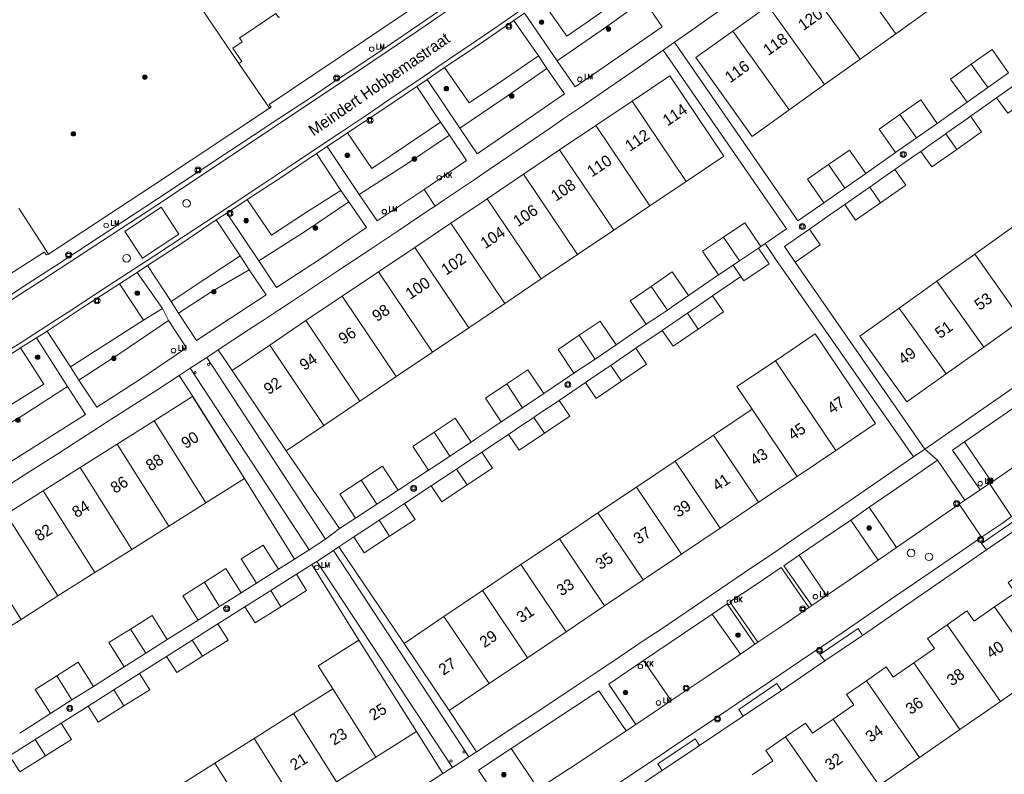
# Model space of a CAD drawing. Header units: metres. Extents: x 138165 to 154469, y 480134 to 494189.
# Tile 807 of 1056: x 146038 to 146146, y 488233 to 488316. Entities that reach past the tile are written whole.
import ezdxf

# ---------------------------------------------------------------- set-up
doc = ezdxf.new("R2010")
doc.units = ezdxf.units.M
doc.header["$LTSCALE"] = 0.001
doc.header["$MEASUREMENT"] = 0
for name, color, linetype, lineweight in [('Level 5', 7, 'Continuous', 0), ('TOP-L-topo objecten punt', 7, 'Continuous', 0), ('TOP-L-topo objecten vlak', 7, 'Continuous', 0), ('TOP-L-verharding molgoot', 7, 'Continuous', 0), ('TOP-T-topo huisnummering naamgeving', 7, 'Continuous', 0)]:
    doc.layers.add(name, color=color, linetype=linetype, lineweight=lineweight)
doc.styles.add('Style-INTL_ISO', font='INTL_ISO.shx')
doc.styles.add('Style-STANDARD', font='STANDARD.shx')

# ---------------------------------------------------------------- blocks, each defined once
blk = doc.blocks.new('24')
at = {"layer": 'TOP-L-topo objecten punt', "color": 7, "linetype": 'Continuous', "lineweight": 0}
for radius in [0.025, 0.0182, 0.0115, 0.005]:
    blk.add_circle((0, 0), radius, dxfattribs=at)
blk = doc.blocks.new('39')
at = {"layer": 'TOP-L-topo objecten punt', "color": 7, "linetype": 'Continuous', "lineweight": 0}
for p, q in [((0.0175, 0.0175), (-0.0175, 0.0175)), ((-0.0175, 0.0175), (-0.0175, -0.0175)), ((0.0175, 0.0175), (0.0175, -0.0175)), ((0.0175, -0.0175), (-0.0175, -0.0175))]:
    blk.add_line(p, q, dxfattribs=at)
blk.add_circle((0, 0), 0.0332, dxfattribs=at)
blk = doc.blocks.new('72')
at = {"layer": 'TOP-L-topo objecten punt', "color": 7, "linetype": 'Continuous', "lineweight": 0}
blk.add_circle((0, 0), 0.025, dxfattribs=at)
at = {"layer": 'TOP-L-topo objecten punt', "color": 7, "linetype": 'Continuous', "lineweight": 0, "style": 'Style-STANDARD'}
blk.add_text('BK', height=0.06, dxfattribs=at).set_placement((0.0483, 0))
blk = doc.blocks.new('*U13')
at = {"layer": 'Level 5', "color": 7, "linetype": 'Continuous', "lineweight": 0}
blk.add_circle((0, 0), 0.0415, dxfattribs=at)
blk = doc.blocks.new('150')
at = {"layer": 'Level 5', "color": 7, "linetype": 'Continuous', "lineweight": 0}
blk.add_blockref('*U13', (0, 0), dxfattribs=at)
blk = doc.blocks.new('10')
at = {"layer": 'TOP-L-topo objecten punt', "linetype": 'Continuous', "lineweight": 0}
blk.add_circle((0, 0), 0.0125, dxfattribs=at)
blk = doc.blocks.new('16')
at = {"layer": 'TOP-L-topo objecten punt', "color": 7, "linetype": 'Continuous', "lineweight": 0}
blk.add_circle((0, 0), 0.025, dxfattribs=at)
at = {"layer": 'TOP-L-topo objecten punt', "color": 7, "linetype": 'Continuous', "lineweight": 0, "style": 'Style-STANDARD'}
blk.add_text('LM', height=0.06, dxfattribs=at).set_placement((0.0483, 0))
blk = doc.blocks.new('119')
at = {"layer": 'TOP-L-topo objecten punt', "color": 7, "linetype": 'Continuous', "lineweight": 0}
blk.add_circle((0, 0), 0.025, dxfattribs=at)
at = {"layer": 'TOP-L-topo objecten punt', "color": 7, "linetype": 'Continuous', "lineweight": 0, "style": 'Style-STANDARD'}
blk.add_text('KK', height=0.06, dxfattribs=at).set_placement((0.0483, 0))

msp = doc.modelspace()

# ---------------------------------------------------------------- linework, layer by layer
at = {"layer": 'TOP-L-topo objecten vlak', "flags": 128}
for points in [[(146110, 488313.61), (146111.9, 488314.94), (146113.8, 488316.27), (146117.59, 488318.93), (146119.49, 488320.26), (146123.28, 488322.94), (146125.17, 488324.28), (146128.95, 488326.96), (146132.73, 488329.65), (146134.62, 488330.99), (146138.39, 488333.69), (146140.27, 488335.05), (146142.15, 488336.4), (146145.91, 488339.11), (146149.67, 488341.83), (146151.55, 488343.19), (146155.3, 488345.92), (146158.03, 488347.91)], [(146134.29, 488314.53), (146128.1, 488323.19)], [(146054.47, 488322.59), (146062.12, 488311.27)], [(146086.86, 488320.71), (146086.55, 488320.97), (146075.93, 488313.8), (146065.45, 488306.77), (146065.67, 488306.47), (146065.49, 488306.35)], [(146130.38, 488311.74), (146124.19, 488320.39)], [(146036.46, 488279.51), (146038.19, 488280.62), (146041.63, 488282.85), (146043.36, 488283.96), (146046.8, 488286.2), (146048.51, 488287.32), (146052.78, 488290.11), (146054.5, 488291.23), (146056.21, 488292.35), (146059.63, 488294.6), (146061.34, 488295.73), (146063.05, 488296.86), (146064.76, 488297.99), (146068.17, 488300.26), (146069.87, 488301.4), (146071.58, 488302.54), (146073.28, 488303.68), (146076.68, 488305.96), (146078.38, 488307.11), (146080.07, 488308.25), (146081.77, 488309.4), (146085.16, 488311.7), (146086.85, 488312.85), (146090.23, 488315.16), (146093.61, 488317.48)], [(146095.43, 488318.12), (146098.16, 488314.28), (146101.14, 488316.33), (146103.83, 488318.21)], [(146106.63, 488318.25), (146101.94, 488314.89), (146097.09, 488311.57)], [(146106.63, 488318.25), (146108.65, 488315.31), (146103.81, 488311.95), (146099.08, 488308.7), (146097.09, 488311.57)], [(146120.29, 488317.6), (146116.39, 488314.81)], [(146120.29, 488317.6), (146126.48, 488308.95)], [(146035.49, 488284.83), (146038.91, 488287.04), (146041.98, 488289.03), (146053.18, 488296.39), (146066.52, 488305.21), (146069.76, 488307.36), (146071.39, 488308.45), (146073.01, 488309.53), (146074.63, 488310.61), (146077.87, 488312.78), (146079.48, 488313.88), (146082.71, 488316.06), (146084.33, 488317.15)], [(146085.26, 488317.22), (146081.9, 488314.94), (146078.54, 488312.67), (146076.86, 488311.53), (146075.17, 488310.4), (146071.8, 488308.14), (146070.12, 488307.02), (146066.74, 488304.77), (146054.05, 488296.34), (146042.29, 488288.62), (146040.51, 488287.47), (146037.02, 488285.21)], [(146062.12, 488311.27), (146062.45, 488311.49), (146061.46, 488312.95), (146062.5, 488313.65), (146062.21, 488314.07), (146062.78, 488314.45), (146066.19, 488316.76), (146066.48, 488316.33), (146066.58, 488316.4)], [(146093.51, 488316.79), (146092.34, 488315.99)], [(146097.09, 488311.57), (146093.51, 488316.79)], [(146134.29, 488314.53), (146138.19, 488317.32)], [(146084.73, 488310.81), (146088.51, 488313.37), (146092.34, 488315.99)], [(146092.34, 488315.99), (146095.04, 488312.12)], [(146116.39, 488314.81), (146112.33, 488311.91), (146118.51, 488303.25), (146122.57, 488306.16)], [(146122.57, 488306.16), (146116.39, 488314.81)], [(146130.38, 488311.74), (146134.29, 488314.53)], [(146108.75, 488312.73), (146110, 488313.61)], [(146126.41, 488295.97), (146123.53, 488293.98), (146111.01, 488312.11), (146110, 488313.61)], [(146083.69, 488295.6), (146084.69, 488296.28), (146086.34, 488297.39), (146087.99, 488298.5), (146089.63, 488299.61), (146092.92, 488301.84), (146096.2, 488304.08), (146097.84, 488305.21), (146099.48, 488306.33), (146101.12, 488307.45), (146102.76, 488308.58), (146106.03, 488310.84), (146107.66, 488311.97), (146108.75, 488312.73)], [(146084.73, 488310.81), (146087.43, 488306.94), (146091.19, 488309.48), (146095.04, 488312.12)], [(146095.04, 488312.12), (146095.96, 488310.73)], [(146108.75, 488312.73), (146122.3, 488293.11), (146119.95, 488291.48)], [(146146.69, 488310.24), (146144.88, 488312.8), (146142.59, 488311.18)], [(146062.12, 488311.27), (146065.49, 488306.35)], [(146126.48, 488308.95), (146130.38, 488311.74)], [(146142.59, 488311.18), (146140.31, 488309.56), (146142.13, 488307)], [(146142.59, 488311.18), (146144.41, 488308.62)], [(146082.8, 488309.49), (146084.73, 488310.81)], [(146086.4, 488304.16), (146091.26, 488307.44), (146095.96, 488310.73)], [(146095.96, 488310.73), (146097.92, 488307.92), (146092.85, 488304.47), (146088.29, 488301.33), (146086.4, 488304.16)], [(146111.27, 488298.31), (146115.41, 488301.1), (146109.47, 488309.92), (146105.33, 488307.14)], [(146146.69, 488310.24), (146144.41, 488308.62)], [(146082.8, 488309.49), (146081.67, 488308.73)], [(146086.4, 488304.16), (146082.8, 488309.49)], [(146122.57, 488306.16), (146126.48, 488308.95)], [(146145.38, 488307.5), (146148.11, 488309.44)], [(146074.07, 488303.64), (146077.94, 488306.22), (146081.67, 488308.73)], [(146081.67, 488308.73), (146084.28, 488304.83)], [(146144.41, 488308.62), (146143.75, 488308.15), (146142.13, 488307)], [(146145.38, 488307.5), (146146.6, 488305.79), (146149.33, 488307.73)], [(146105.33, 488307.14), (146101.35, 488304.46)], [(146111.27, 488298.31), (146105.33, 488307.14)], [(146138.86, 488304.69), (146137.05, 488307.26), (146134.76, 488305.65)], [(146142.13, 488307), (146138.86, 488304.69)], [(146142.52, 488305.48), (146143.46, 488306.14), (146145.38, 488307.5)], [(146065.49, 488306.35), (146052.62, 488297.82), (146041.21, 488290.3)], [(146134.76, 488305.65), (146132.47, 488304.04), (146134.28, 488301.47)], [(146134.76, 488305.65), (146136.57, 488303.08)], [(146074.07, 488303.64), (146076.72, 488299.73), (146080.54, 488302.3), (146084.28, 488304.83)], [(146084.28, 488304.83), (146085.26, 488303.4)], [(146101.35, 488304.46), (146097.36, 488301.77)], [(146101.35, 488304.46), (146107.29, 488295.63)], [(146138.86, 488304.69), (146136.57, 488303.08)], [(146188.86, 488305.36), (146185.17, 488302.67), (146183.35, 488301.36), (146179.71, 488298.72), (146176.06, 488296.09), (146172.41, 488293.47), (146168.75, 488290.86), (146166.92, 488289.55), (146163.26, 488286.95), (146161.42, 488285.65), (146157.75, 488283.05), (146154.08, 488280.46), (146152.24, 488279.17), (146150.4, 488277.88), (146148.56, 488276.59), (146146.71, 488275.31), (146143.02, 488272.74), (146141.18, 488271.45), (146137.48, 488268.9)], [(146139.79, 488303.54), (146139.9, 488303.63), (146142.17, 488305.23), (146142.52, 488305.48)], [(146141, 488301.83), (146143.73, 488303.76), (146142.52, 488305.48)], [(146071.82, 488302.14), (146074.07, 488303.64)], [(146085.26, 488303.4), (146080.56, 488300.2), (146075.34, 488296.88)], [(146085.26, 488303.4), (146087.13, 488300.59), (146082.47, 488297.43)], [(146137.05, 488301.61), (146138.12, 488302.37), (146139.79, 488303.54)], [(146139.79, 488303.54), (146141, 488301.83)], [(146136.57, 488303.08), (146134.28, 488301.47)], [(146063.04, 488296.34), (146066.87, 488298.83), (146070.66, 488301.37)], [(146071.82, 488302.14), (146070.66, 488301.37)], [(146070.66, 488301.37), (146073.34, 488297.31)], [(146075.34, 488296.88), (146071.82, 488302.14)], [(146097.36, 488301.77), (146093.38, 488299.09)], [(146103.31, 488292.95), (146097.36, 488301.77)], [(146131, 488299.17), (146129.21, 488301.75), (146126.91, 488300.15)], [(146134.28, 488301.47), (146131, 488299.17)], [(146134.18, 488299.6), (146136.34, 488301.12), (146137.05, 488301.61)], [(146137.05, 488301.61), (146138.26, 488299.9), (146141, 488301.83)], [(146126.91, 488300.15), (146124.61, 488298.55), (146126.41, 488295.97)], [(146128.71, 488297.57), (146126.91, 488300.15)], [(146093.38, 488299.09), (146089.4, 488296.41)], [(146093.38, 488299.09), (146099.32, 488290.27)], [(146131, 488299.17), (146128.71, 488297.57)], [(146131.44, 488297.68), (146132.78, 488298.62), (146134.18, 488299.6)], [(146132.64, 488295.96), (146135.39, 488297.88), (146134.18, 488299.6)], [(146107.29, 488295.63), (146111.27, 488298.31)], [(146063.04, 488296.34), (146065.7, 488292.42), (146069.55, 488294.93), (146073.34, 488297.31)], [(146073.34, 488297.31), (146074.21, 488296.07)], [(146082.47, 488297.43), (146077.33, 488293.97), (146075.34, 488296.88)], [(146083.69, 488295.6), (146082.47, 488297.43)], [(146128.71, 488297.57), (146128.6, 488297.5), (146126.41, 488295.97)], [(146128.69, 488295.76), (146131, 488297.37), (146131.44, 488297.68)], [(146132.64, 488295.96), (146131.44, 488297.68)], [(146060.81, 488294.82), (146063.04, 488296.34)], [(146064.3, 488289.59), (146069.44, 488292.86), (146074.21, 488296.07)], [(146074.21, 488296.07), (146076.15, 488293.23), (146071.1, 488289.81), (146066.26, 488286.64), (146064.3, 488289.59)], [(146089.4, 488296.41), (146085.42, 488293.73)], [(146095.34, 488287.59), (146089.4, 488296.41)], [(146128.69, 488295.76), (146129.89, 488294.04), (146132.64, 488295.96)], [(146041.21, 488290.3), (146037.95, 488295.38)], [(146051.53, 488289.86), (146049.58, 488292.82), (146053.6, 488295.48), (146055.54, 488292.52), (146051.53, 488289.86)], [(146060.81, 488294.82), (146059.64, 488294.07)], [(146059.84, 488279.82), (146063.17, 488281.99), (146064.83, 488283.08), (146066.49, 488284.17), (146068.15, 488285.26), (146069.81, 488286.36), (146071.47, 488287.45), (146073.12, 488288.55), (146076.43, 488290.75), (146079.74, 488292.95), (146083.04, 488295.17), (146083.69, 488295.6)], [(146064.3, 488289.59), (146060.81, 488294.82)], [(146103.31, 488292.95), (146107.29, 488295.63)], [(146124.81, 488293.06), (146127.43, 488294.88), (146128.69, 488295.76)], [(146052.07, 488289.07), (146055.81, 488291.49), (146059.64, 488294.07)], [(146059.64, 488294.07), (146062.25, 488290.13)], [(146085.42, 488293.73), (146081.44, 488291.05)], [(146085.42, 488293.73), (146091.36, 488284.91)], [(146119.46, 488291.15), (146117.71, 488293.76), (146115.39, 488292.2)], [(146099.32, 488290.27), (146103.31, 488292.95)], [(146123.26, 488289.43), (146122.06, 488291.15), (146124.81, 488293.06)], [(146123.26, 488289.43), (146126.01, 488291.34), (146124.81, 488293.06)], [(146147.12, 488293.27), (146142.97, 488290.3)], [(146115.39, 488292.2), (146113.07, 488290.63), (146114.82, 488288.03)], [(146115.39, 488292.2), (146117.14, 488289.59)], [(146119.95, 488291.48), (146119.46, 488291.15)], [(146119.95, 488291.48), (146121.13, 488289.74), (146136.25, 488268.04)], [(146041.21, 488290.3), (146040.97, 488290.24), (146040.72, 488290.54), (146029.99, 488283.69), (146019.34, 488276.83), (146019.54, 488276.49), (146019.47, 488276.39)], [(146081.44, 488291.05), (146077.46, 488288.37)], [(146087.38, 488282.22), (146081.44, 488291.05)], [(146119.23, 488290.99), (146117.14, 488289.59)], [(146117.29, 488287.86), (146117.62, 488287.38), (146120.38, 488289.27), (146119.23, 488290.99)], [(146119.23, 488290.99), (146119.46, 488291.15)], [(146054.69, 488285.13), (146058.4, 488287.57), (146062.25, 488290.13)], [(146062.25, 488290.13), (146063.27, 488288.58)], [(146095.34, 488287.59), (146099.32, 488290.27)], [(146117.14, 488289.59), (146116.43, 488289.11)], [(146137.48, 488268.9), (146123.26, 488289.43)], [(146142.97, 488290.3), (146138.82, 488287.34)], [(146142.97, 488290.3), (146148.13, 488283.08)], [(146049.02, 488287.05), (146050.95, 488288.31)], [(146052.07, 488289.07), (146050.95, 488288.31)], [(146050.95, 488288.31), (146053.72, 488284.34)], [(146054.69, 488285.13), (146052.07, 488289.07)], [(146063.27, 488288.58), (146059.14, 488286.2), (146055.49, 488283.82)], [(146063.27, 488288.58), (146065.11, 488285.86), (146061.21, 488283.27), (146057.47, 488280.84), (146055.49, 488283.82)], [(146077.46, 488288.37), (146073.47, 488285.69)], [(146077.46, 488288.37), (146083.4, 488279.54)], [(146111.52, 488285.76), (146109.75, 488288.36), (146107.44, 488286.78)], [(146116.43, 488289.11), (146114.82, 488288.03)], [(146117.29, 488287.86), (146116.43, 488289.11)], [(146091.36, 488284.91), (146095.34, 488287.59)], [(146114.82, 488288.03), (146111.52, 488285.76)], [(146114.17, 488285.72), (146116.48, 488287.3), (146117.29, 488287.86)], [(146138.82, 488287.34), (146134.67, 488284.38)], [(146143.98, 488280.11), (146138.82, 488287.34)], [(146041.07, 488281.87), (146044.91, 488284.41), (146049.02, 488287.05)], [(146051.65, 488283.06), (146049.02, 488287.05)], [(146107.44, 488286.78), (146105.12, 488285.2), (146106.89, 488282.61)], [(146107.44, 488286.78), (146109.21, 488284.18)], [(146055.49, 488283.82), (146054.69, 488285.13)], [(146073.47, 488285.69), (146069.49, 488283.01)], [(146079.42, 488276.86), (146073.47, 488285.69)], [(146111.52, 488285.76), (146109.89, 488284.65), (146109.21, 488284.18)], [(146111.41, 488283.83), (146114.17, 488285.72)], [(146112.6, 488282.09), (146115.36, 488283.98), (146114.17, 488285.72)], [(146051.65, 488283.06), (146053.72, 488284.34)], [(146053.72, 488284.34), (146054.39, 488283.03)], [(146087.38, 488282.22), (146091.36, 488284.91)], [(146109.21, 488284.18), (146108.23, 488283.52), (146106.89, 488282.61)], [(146134.67, 488284.38), (146130.37, 488281.3), (146135.52, 488274.08), (146139.83, 488277.15)], [(146134.67, 488284.38), (146139.83, 488277.15)], [(146043.61, 488277.93), (146047.68, 488280.55), (146051.65, 488283.06)], [(146044.53, 488276.48), (146049.16, 488279.46), (146054.39, 488283.03)], [(146054.39, 488283.03), (146056.36, 488280.04), (146051.23, 488276.53), (146046.51, 488273.49), (146044.53, 488276.48)], [(146069.49, 488283.01), (146065.51, 488280.33)], [(146069.49, 488283.01), (146075.43, 488274.18)], [(146103.58, 488280.36), (146101.83, 488282.96), (146099.51, 488281.4)], [(146108.64, 488281.93), (146111.09, 488283.61), (146111.41, 488283.83)], [(146112.6, 488282.09), (146111.41, 488283.83)], [(146143.98, 488280.11), (146148.13, 488283.08)], [(146041.07, 488281.87), (146039.87, 488281.13)], [(146043.61, 488277.93), (146041.07, 488281.87)], [(146083.4, 488279.54), (146087.38, 488282.22)], [(146106.89, 488282.61), (146104.91, 488281.26), (146103.58, 488280.36)], [(146105.75, 488279.97), (146108.64, 488281.93)], [(146108.64, 488281.93), (146109.83, 488280.2), (146112.6, 488282.09)], [(146038.14, 488280.02), (146039.87, 488281.13)], [(146039.87, 488281.13), (146043.3, 488275.76)], [(146099.51, 488281.4), (146097.19, 488279.83), (146098.94, 488277.23)], [(146101.26, 488278.79), (146099.51, 488281.4)], [(146127.7, 488268.75), (146132.09, 488271.7), (146125.46, 488281.56), (146121.07, 488278.6)], [(146030.46, 488275.08), (146034.27, 488277.52), (146038.14, 488280.02)], [(146032.98, 488271.13), (146036.77, 488273.59), (146040.68, 488276.03), (146038.14, 488280.02)], [(146058.62, 488278.97), (146059.84, 488279.82)], [(146059.84, 488279.82), (146061.38, 488277.54)], [(146065.51, 488280.33), (146061.38, 488277.54)], [(146071.45, 488271.5), (146065.51, 488280.33)], [(146103.58, 488280.36), (146101.26, 488278.79)], [(146102.98, 488278.09), (146103.89, 488278.7), (146105.75, 488279.97)], [(146104.16, 488276.35), (146106.93, 488278.23), (146105.75, 488279.97)], [(146139.83, 488277.15), (146143.98, 488280.11)], [(146056.78, 488277.79), (146058.62, 488278.97)], [(146071.63, 488258.99), (146058.62, 488278.97)], [(146079.42, 488276.86), (146083.4, 488279.54)], [(146101.26, 488278.79), (146098.94, 488277.23)], [(146121.07, 488278.6), (146116.84, 488275.76), (146118.51, 488273.27)], [(146121.07, 488278.6), (146127.7, 488268.75)], [(146044.53, 488276.48), (146043.61, 488277.93)], [(146055.55, 488276.98), (146056.78, 488277.79)], [(146056.78, 488277.79), (146069.85, 488257.83)], [(146061.38, 488277.54), (146067.33, 488268.72)], [(146095.62, 488275), (146093.88, 488277.61), (146091.55, 488276.05)], [(146100.2, 488276.21), (146102.08, 488277.48), (146102.98, 488278.09)], [(146104.16, 488276.35), (146102.98, 488278.09)], [(146002, 488243.2), (146005.67, 488245.46), (146007.51, 488246.59), (146011.18, 488248.85), (146014.85, 488251.12), (146018.51, 488253.4), (146020.34, 488254.54), (146022.17, 488255.69), (146025.83, 488257.98), (146027.65, 488259.13), (146029.48, 488260.28), (146033.12, 488262.59), (146034.95, 488263.74), (146038.58, 488266.06), (146042.22, 488268.38), (146044.04, 488269.54), (146045.85, 488270.71), (146047.67, 488271.88), (146049.48, 488273.05), (146053.1, 488275.39), (146055.55, 488276.98)], [(146062.73, 488265.68), (146057.05, 488274.69), (146055.55, 488276.98)], [(146075.43, 488274.18), (146079.42, 488276.86)], [(146098.94, 488277.23), (146095.62, 488275)], [(146100.2, 488276.21), (146101.38, 488274.47), (146104.16, 488276.35)], [(146043.3, 488275.76), (146038.41, 488272.64), (146033.8, 488269.88)], [(146043.3, 488275.76), (146045.26, 488272.69), (146035.79, 488266.72), (146033.8, 488269.88)], [(146091.55, 488276.05), (146089.22, 488274.5), (146090.96, 488271.89)], [(146093.29, 488273.44), (146091.55, 488276.05)], [(146097.3, 488274.25), (146100.2, 488276.21)], [(146062.73, 488265.68), (146057.03, 488274.66), (146052.81, 488272)], [(146071.45, 488271.5), (146075.43, 488274.18)], [(146095.62, 488275), (146093.29, 488273.44)], [(146094.52, 488272.38), (146094.86, 488272.61), (146097.3, 488274.25)], [(146095.69, 488270.64), (146098.47, 488272.51), (146097.3, 488274.25)], [(146141.85, 488269.68), (146145.61, 488272.29), (146149.33, 488274.87)], [(146093.29, 488273.44), (146093.27, 488273.43), (146090.96, 488271.89)], [(146118.51, 488273.27), (146114.28, 488270.42)], [(146118.51, 488273.27), (146123.46, 488265.9)], [(146052.81, 488272), (146048.75, 488269.44)], [(146058.49, 488263), (146052.81, 488272)], [(146087.63, 488269.67), (146085.9, 488272.29), (146083.57, 488270.74)], [(146091.74, 488270.51), (146093.05, 488271.4), (146094.52, 488272.38)], [(146095.69, 488270.64), (146094.52, 488272.38)], [(146067.33, 488268.72), (146071.45, 488271.5)], [(146090.96, 488271.89), (146089.93, 488271.2), (146088.26, 488270.09), (146087.63, 488269.67)], [(146083.57, 488270.74), (146081.23, 488269.19), (146082.96, 488266.58)], [(146083.57, 488270.74), (146085.3, 488268.13)], [(146088.83, 488268.57), (146091.74, 488270.51)], [(146091.74, 488270.51), (146092.91, 488268.77), (146095.69, 488270.64)], [(146114.28, 488270.42), (146110.05, 488267.58)], [(146114.28, 488270.42), (146119.23, 488263.06)], [(146152.33, 488270.48), (146148.7, 488267.92), (146144.84, 488265.28)], [(146048.75, 488269.44), (146044.69, 488266.88)], [(146048.75, 488269.44), (146054.43, 488260.44)], [(146087.63, 488269.67), (146086.59, 488268.98), (146085.3, 488268.13)], [(146136.25, 488268.04), (146137.48, 488268.9)], [(146137.48, 488268.9), (146138.9, 488267.67)], [(146143.56, 488264.43), (146140.55, 488268.77), (146141.85, 488269.68)], [(146141.85, 488269.68), (146144.84, 488265.28)], [(146067.33, 488268.72), (146073.18, 488260.18)], [(146085.3, 488268.13), (146084.92, 488267.87), (146083.25, 488266.77), (146082.96, 488266.58)], [(146086.04, 488266.71), (146088.83, 488268.57)], [(146087.2, 488264.97), (146089.99, 488266.82), (146088.83, 488268.57)], [(146136.25, 488268.04), (146134.13, 488266.58), (146130.48, 488264.07), (146126.83, 488261.56), (146123.18, 488259.06), (146121.35, 488257.81), (146117.69, 488255.32), (146115.85, 488254.08), (146114.02, 488252.84), (146112.18, 488251.6), (146110.35, 488250.36), (146108.51, 488249.12), (146106.67, 488247.89), (146102.99, 488245.43), (146101.15, 488244.2), (146099.31, 488242.97), (146095.62, 488240.52), (146091.93, 488238.08), (146088.23, 488235.64)], [(146123.46, 488265.9), (146127.7, 488268.75)], [(146138.9, 488267.67), (146135.17, 488265.11), (146131.39, 488262.5)], [(146138.9, 488267.67), (146141.9, 488263.28)], [(146044.69, 488266.88), (146040.63, 488264.31)], [(146050.37, 488257.88), (146044.69, 488266.88)], [(146079.62, 488264.39), (146077.9, 488267.01), (146075.56, 488265.48)], [(146082.96, 488266.58), (146081.57, 488265.67), (146079.62, 488264.39)], [(146083.25, 488264.86), (146085.81, 488266.56), (146086.04, 488266.71)], [(146086.04, 488266.71), (146087.2, 488264.97)], [(146110.05, 488267.58), (146105.81, 488264.73)], [(146115, 488260.21), (146110.05, 488267.58)], [(146058.49, 488263), (146062.73, 488265.68)], [(146068.24, 488256.81), (146062.73, 488265.68)], [(146119.23, 488263.06), (146123.46, 488265.9)], [(146075.56, 488265.48), (146073.22, 488263.95), (146074.93, 488261.32)], [(146077.28, 488262.85), (146075.56, 488265.48)], [(146080.33, 488262.93), (146083.25, 488264.86)], [(146083.25, 488264.86), (146084.42, 488263.11), (146087.2, 488264.97)], [(146105.81, 488264.73), (146101.58, 488261.89)], [(146105.81, 488264.73), (146110.77, 488257.36)], [(146141.9, 488263.28), (146142.39, 488263.61), (146143.56, 488264.43)], [(146144.59, 488265.12), (146143.56, 488264.43)], [(146144.84, 488265.28), (146144.59, 488265.12)], [(146144.59, 488265.12), (146147.01, 488261.5)], [(146040.63, 488264.31), (146036.57, 488261.75)], [(146040.63, 488264.31), (146046.31, 488255.32)], [(146079.62, 488264.39), (146078.22, 488263.47), (146077.28, 488262.85)], [(146054.43, 488260.44), (146058.49, 488263)], [(146077.28, 488262.85), (146076.54, 488262.37), (146074.93, 488261.32)], [(146077.54, 488261.08), (146078.55, 488261.75), (146080.33, 488262.93)], [(146078.69, 488259.33), (146081.49, 488261.17), (146080.33, 488262.93)], [(146115, 488260.21), (146119.23, 488263.06)], [(146131.39, 488262.5), (146129.36, 488261.09)], [(146134.39, 488258.07), (146131.39, 488262.5)], [(146141.26, 488262.83), (146134.39, 488258.07)], [(146141.9, 488263.28), (146141.26, 488262.83)], [(146141.26, 488262.83), (146143.73, 488259.23)], [(146042.25, 488252.76), (146036.57, 488261.75)], [(146074.93, 488261.32), (146073.18, 488260.18)], [(146101.58, 488261.89), (146097.35, 488259.04)], [(146106.53, 488254.52), (146101.58, 488261.89)], [(146147.01, 488261.5), (146146.04, 488260.76), (146143.73, 488259.23)], [(146144.26, 488257.83), (146143.73, 488258.53), (146147.92, 488261.42), (146148.45, 488260.69)], [(146050.37, 488257.88), (146054.43, 488260.44)], [(146073.18, 488260.18), (146071.63, 488258.99)], [(146074.74, 488259.24), (146076.73, 488260.55), (146077.54, 488261.08)], [(146078.69, 488259.33), (146077.54, 488261.08)], [(146110.77, 488257.36), (146115, 488260.21)], [(146129.36, 488261.09), (146126.32, 488259.02), (146123.69, 488257.23)], [(146129.36, 488261.09), (146132.35, 488256.7)], [(146144.26, 488257.83), (146148.45, 488260.69)], [(146038.19, 488250.19), (146032.51, 488259.19)], [(146073.09, 488258.16), (146074.74, 488259.24)], [(146074.74, 488259.24), (146075.89, 488257.49), (146078.69, 488259.33)], [(146097.35, 488259.04), (146093.11, 488256.2)], [(146102.3, 488251.67), (146097.35, 488259.04)], [(146143.73, 488259.23), (146142.03, 488258.06), (146138.18, 488255.41), (146134.32, 488252.76), (146132.39, 488251.44), (146128.52, 488248.8), (146126.58, 488247.48), (146124.65, 488246.17), (146120.77, 488243.54), (146116.89, 488240.93), (146114.95, 488239.62), (146111.06, 488237.01), (146109.12, 488235.71), (146105.23, 488233.12), (146103.28, 488231.82), (146099.38, 488229.23), (146097.42, 488227.94)], [(146066.47, 488255.69), (146064.8, 488258.35), (146062.39, 488256.83), (146064.06, 488254.17)], [(146071.63, 488258.99), (146069.85, 488257.83)], [(146072.52, 488257.77), (146073.09, 488258.16)], [(146073.09, 488258.16), (146080.27, 488247.54)], [(146132.35, 488256.7), (146134.39, 488258.07)], [(146046.31, 488255.32), (146050.37, 488257.88)], [(146069.85, 488257.83), (146068.24, 488256.81)], [(146070.69, 488256.53), (146072.52, 488257.77)], [(146087.38, 488235.07), (146072.52, 488257.77)], [(146106.53, 488254.52), (146110.77, 488257.36)], [(146125.06, 488251.71), (146122.01, 488256.08), (146123.69, 488257.23)], [(146123.69, 488257.23), (146126.7, 488252.8)], [(146130.64, 488248.42), (146144.26, 488257.83)], [(146068.24, 488256.81), (146066.47, 488255.69)], [(146068.45, 488255.15), (146070.14, 488256.21)], [(146070.14, 488256.21), (146070.69, 488256.53)], [(146075.31, 488247.91), (146070.14, 488256.21)], [(146070.69, 488256.53), (146085.59, 488233.9)], [(146093.11, 488256.2), (146088.88, 488253.35)], [(146093.11, 488256.2), (146098.07, 488248.83)], [(146124.75, 488251.49), (146121.71, 488255.87), (146118.85, 488253.93), (146116.07, 488252.11), (146119.14, 488247.67)], [(146132.35, 488256.7), (146129.53, 488254.74), (146126.7, 488252.8)], [(146042.25, 488252.76), (146046.31, 488255.32)], [(146062.37, 488253.1), (146060.7, 488255.76), (146058.33, 488254.26)], [(146066.47, 488255.69), (146064.06, 488254.17)], [(146065.62, 488253.35), (146068.45, 488255.15)], [(146066.74, 488251.58), (146069.57, 488253.37), (146068.45, 488255.15)], [(146148.82, 488255.76), (146146.64, 488254.25), (146147.43, 488253.12), (146145.16, 488251.55)], [(146058.33, 488254.26), (146055.96, 488252.77), (146057.64, 488250.1)], [(146058.33, 488254.26), (146060.01, 488251.6)], [(146064.06, 488254.17), (146062.37, 488253.1)], [(146102.3, 488251.67), (146106.53, 488254.52)], [(146038.19, 488250.19), (146042.25, 488252.76)], [(146062.37, 488253.1), (146060.01, 488251.6)], [(146062.79, 488251.56), (146065.62, 488253.35)], [(146066.74, 488251.58), (146065.62, 488253.35)], [(146088.88, 488253.35), (146084.65, 488250.51)], [(146088.88, 488253.35), (146093.84, 488245.98)], [(146126.7, 488252.8), (146125.06, 488251.71)], [(146060.01, 488251.6), (146057.64, 488250.1)], [(146059.83, 488249.69), (146062.79, 488251.56)], [(146062.79, 488251.56), (146063.9, 488249.79), (146066.74, 488251.58)], [(146098.07, 488248.83), (146102.3, 488251.67)], [(146114.13, 488250.76), (146115.76, 488251.89), (146118.83, 488247.46)], [(146119.14, 488247.67), (146122, 488249.57), (146124.75, 488251.49)], [(146125.06, 488251.71), (146124.75, 488251.49)], [(146145.16, 488251.55), (146142.9, 488249.98), (146142.12, 488251.11), (146139.94, 488249.6)], [(146150.23, 488244.26), (146145.16, 488251.55)], [(146054.26, 488247.97), (146052.58, 488250.62), (146050.22, 488249.12)], [(146084.65, 488250.51), (146080.27, 488247.54)], [(146089.61, 488243.14), (146084.65, 488250.51)], [(146114.13, 488250.76), (146106.6, 488245.68)], [(146117.23, 488246.38), (146114.13, 488250.76)], [(146034.13, 488247.63), (146038.19, 488250.19)], [(146057.64, 488250.1), (146054.26, 488247.97)], [(146057, 488247.9), (146059.83, 488249.69)], [(146058.12, 488246.13), (146060.95, 488247.91), (146059.83, 488249.69)], [(146139.94, 488249.6), (146137.77, 488248.1), (146138.55, 488246.97), (146136.29, 488245.4)], [(146139.94, 488249.6), (146145.79, 488241.18)], [(146050.22, 488249.12), (146047.85, 488247.63), (146049.53, 488244.97)], [(146050.22, 488249.12), (146051.89, 488246.47)], [(146093.84, 488245.98), (146098.07, 488248.83)], [(146126.49, 488245.63), (146125.97, 488246.34), (146130.17, 488249.17), (146130.64, 488248.42)], [(146126.49, 488245.63), (146130.64, 488248.42)], [(146054.26, 488247.97), (146051.89, 488246.47)], [(146054.17, 488246.11), (146057, 488247.9)], [(146057, 488247.9), (146058.12, 488246.13)], [(146075.31, 488247.91), (146070.84, 488245.09), (146072.44, 488242.55)], [(146081.65, 488237.86), (146075.31, 488247.91)], [(146080.27, 488247.54), (146085.22, 488240.19)], [(146118.83, 488247.46), (146117.23, 488246.38)], [(146119.14, 488247.67), (146118.83, 488247.46)], [(146051.89, 488246.47), (146049.53, 488244.97)], [(146051.21, 488244.24), (146054.17, 488246.11)], [(146054.17, 488246.11), (146055.29, 488244.34), (146058.12, 488246.13)], [(146109.64, 488241.27), (146113.46, 488243.84), (146117.23, 488246.38)], [(146046.15, 488242.83), (146044.47, 488245.48), (146042.11, 488243.99)], [(146049.53, 488244.97), (146046.15, 488242.83)], [(146089.61, 488243.14), (146093.84, 488245.98)], [(146105.75, 488238.65), (146102.76, 488243.08), (146104.74, 488244.42), (146106.6, 488245.68)], [(146106.6, 488245.68), (146109.64, 488241.27)], [(146121.74, 488242.39), (146126.49, 488245.63)], [(146136.29, 488245.4), (146134.03, 488243.83), (146133.24, 488244.96), (146131.07, 488243.45)], [(146141.35, 488238.1), (146136.29, 488245.4)], [(146042.11, 488243.99), (146039.74, 488242.5), (146041.41, 488239.84)], [(146042.11, 488243.99), (146043.78, 488241.34)], [(146048.38, 488242.45), (146051.21, 488244.24)], [(146049.5, 488240.68), (146052.33, 488242.46), (146051.21, 488244.24)], [(146145.79, 488241.18), (146150.23, 488244.26)], [(146046.15, 488242.83), (146043.78, 488241.34)], [(146085.22, 488240.19), (146089.61, 488243.14)], [(146117.52, 488239.55), (146117.05, 488240.3), (146121.24, 488243.13), (146121.74, 488242.39)], [(146131.07, 488243.45), (146128.89, 488241.94), (146129.68, 488240.81), (146127.42, 488239.24)], [(146136.92, 488235.02), (146131.07, 488243.45)], [(146045.55, 488240.66), (146048.38, 488242.45)], [(146048.38, 488242.45), (146049.5, 488240.68)], [(146072.44, 488242.55), (146068.12, 488239.83)], [(146077.17, 488235.04), (146072.44, 488242.55)], [(146104.66, 488237.94), (146101.66, 488242.35), (146092.06, 488236)], [(146117.52, 488239.55), (146121.74, 488242.39)], [(146043.78, 488241.34), (146041.41, 488239.84)], [(146042.59, 488238.79), (146045.55, 488240.66)], [(146045.55, 488240.66), (146046.66, 488238.89), (146049.5, 488240.68)], [(146109.64, 488241.27), (146107.75, 488239.99), (146105.75, 488238.65)], [(146141.35, 488238.1), (146145.79, 488241.18)], [(146041.41, 488239.84), (146038.04, 488237.7)], [(146068.12, 488239.83), (146063.81, 488237.11)], [(146068.12, 488239.83), (146072.86, 488232.32)], [(146085.22, 488240.19), (146088.23, 488235.64)], [(146112.74, 488236.34), (146117.52, 488239.55)], [(146039.76, 488237), (146042.59, 488238.79)], [(146040.89, 488235.21), (146043.72, 488237), (146042.59, 488238.79)], [(146105.75, 488238.65), (146104.66, 488237.94)], [(146127.42, 488239.24), (146125.15, 488237.67), (146124.37, 488238.8), (146122.2, 488237.29)], [(146132.48, 488231.95), (146127.42, 488239.24)], [(146077.17, 488235.04), (146081.65, 488237.86)], [(146084.53, 488233.24), (146081.65, 488237.86)], [(146095.02, 488231.56), (146099.79, 488234.69), (146104.66, 488237.94)], [(146136.92, 488235.02), (146141.35, 488238.1)], [(146036.92, 488235.21), (146039.76, 488237)], [(146040.89, 488235.21), (146039.76, 488237)], [(146063.81, 488237.11), (146059.49, 488234.39)], [(146068.54, 488229.6), (146063.81, 488237.11)], [(146108.64, 488233.58), (146108.15, 488234.32), (146112.25, 488237.08), (146112.74, 488236.34)], [(146108.64, 488233.58), (146112.74, 488236.34)], [(146122.2, 488237.29), (146120.02, 488235.78), (146120.8, 488234.66), (146118.54, 488233.09)], [(146122.2, 488237.29), (146128.04, 488228.87)], [(146036.92, 488235.21), (146038.05, 488233.42), (146040.89, 488235.21)], [(146088.23, 488235.64), (146087.38, 488235.07)], [(146091.37, 488229.22), (146088.45, 488233.63), (146092.06, 488236)], [(146092.06, 488236), (146095.02, 488231.56)], [(146059.49, 488234.39), (146055.18, 488231.67)], [(146059.49, 488234.39), (146064.23, 488226.88)], [(146072.86, 488232.32), (146077.17, 488235.04)], [(146085.59, 488233.9), (146087.38, 488235.07)], [(146132.48, 488231.95), (146136.92, 488235.02)], [(146084.53, 488233.24), (146080.65, 488230.72), (146078.86, 488229.56), (146077.07, 488228.4), (146075.27, 488227.24), (146073.48, 488226.08), (146071.68, 488224.93), (146069.89, 488223.78), (146066.29, 488221.48), (146064.49, 488220.33), (146062.69, 488219.18), (146059.09, 488216.9), (146057.28, 488215.75), (146053.67, 488213.48), (146051.86, 488212.34), (146050.06, 488211.21), (146048.25, 488210.07), (146046.44, 488208.94), (146044.63, 488207.81), (146042.82, 488206.69), (146041, 488205.56), (146039.19, 488204.44), (146037.37, 488203.32)], [(146085.59, 488233.9), (146084.53, 488233.24)], [(146105.17, 488231.26), (146108.64, 488233.58)]]:
    msp.add_lwpolyline(points, dxfattribs=at)
at = {"layer": 'TOP-L-verharding molgoot', "flags": 128}
for points in [[(146036.46, 488279.51), (146038.19, 488280.62), (146041.63, 488282.85), (146043.36, 488283.96), (146046.8, 488286.2), (146048.51, 488287.32), (146052.78, 488290.11), (146054.5, 488291.23), (146056.21, 488292.35), (146059.63, 488294.6), (146061.34, 488295.73), (146063.05, 488296.86), (146064.76, 488297.99), (146068.17, 488300.26), (146069.87, 488301.4), (146071.58, 488302.54), (146073.28, 488303.68), (146076.68, 488305.96), (146078.38, 488307.11), (146080.07, 488308.25), (146081.77, 488309.4), (146085.16, 488311.7), (146086.85, 488312.85), (146090.23, 488315.16), (146093.61, 488317.48)], [(146085.26, 488317.22), (146081.9, 488314.94), (146078.54, 488312.67), (146076.86, 488311.53), (146075.17, 488310.4), (146071.8, 488308.14), (146070.12, 488307.02), (146066.74, 488304.77)], [(146066.74, 488304.77), (146054.05, 488296.34), (146042.29, 488288.62)], [(146042.29, 488288.62), (146040.51, 488287.47), (146037.02, 488285.21)], [(146152.33, 488270.48), (146148.7, 488267.92), (146144.84, 488265.28)], [(146134.39, 488258.07), (146141.26, 488262.83)], [(146141.26, 488262.83), (146141.9, 488263.28)], [(146132.35, 488256.7), (146129.53, 488254.74), (146126.7, 488252.8)], [(146124.75, 488251.49), (146122, 488249.57), (146119.14, 488247.67)], [(146117.23, 488246.38), (146113.46, 488243.84), (146109.64, 488241.27)], [(146104.66, 488237.94), (146099.79, 488234.69), (146095.02, 488231.56)]]:
    msp.add_lwpolyline(points, dxfattribs=at)

# ---------------------------------------------------------------- block references
at = {"layer": 'TOP-L-topo objecten punt', "xscale": 10, "yscale": 10, "zscale": 10}
for name, p in [('39', (146091.79, 488315.35)), ('24', (146095.38, 488315.8)), ('24', (146102.73, 488315.05)), ('16', (146076.71, 488312.84)), ('24', (146051.79, 488309.76)), ('39', (146072.87, 488309.66)), ('16', (146099.58, 488309.53)), ('24', (146084.92, 488308.49)), ('24', (146092.09, 488307.7)), ('39', (146076.53, 488305.03)), ('24', (146043.93, 488303.53)), ('24', (146074.05, 488301.18)), ('39', (146135.13, 488301.27)), ('24', (146081.41, 488300.77)), ('39', (146057.63, 488299.56)), ('119', (146084.14, 488298.7)), ('150', (146056.38, 488295.9)), ('39', (146061.14, 488294.79)), ('16', (146078.11, 488294.99)), ('16', (146047.55, 488293.46)), ('24', (146062.93, 488294)), ('39', (146124.04, 488293.35)), ('24', (146070.53, 488293.19)), ('39', (146043.41, 488290.23)), ('150', (146049.79, 488289.86)), ('24', (146050.96, 488286.03)), ('24', (146059.37, 488286.18)), ('39', (146046.54, 488285.19)), ('16', (146054.94, 488279.72)), ('24', (146040.01, 488279)), ('24', (146048.39, 488278.86)), ('10', (146057.32, 488277.29)), ('10', (146058.8, 488278.2)), ('39', (146098.27, 488275.99)), ('24', (146037.86, 488272.08)), ('16', (146143.58, 488265.1)), ('39', (146144.66, 488265.41)), ('39', (146081.32, 488264.59)), ('39', (146140.99, 488262.91)), ('24', (146131.37, 488260.23)), ('39', (146143.62, 488258.96)), ('150', (146135.98, 488257.47)), ('150', (146137.94, 488257.06)), ('16', (146070.68, 488255.88)), ('72', (146116.02, 488252.08)), ('16', (146125.47, 488252.68)), ('39', (146060.78, 488251.37)), ('39', (146124.08, 488251.33)), ('24', (146116.97, 488248.46)), ('39', (146125.92, 488246.79)), ('119', (146106.23, 488245.01)), ('39', (146111.27, 488242.63)), ('24', (146104.6, 488242.16)), ('39', (146043.55, 488240.41)), ('16', (146108.23, 488241.01)), ('39', (146114.71, 488239.25)), ('10', (146086.85, 488235.61)), ('10', (146085.42, 488234.64)), ('24', (146091.24, 488233.13))]:
    msp.add_blockref(name, p, dxfattribs=at)

# ---------------------------------------------------------------- texts
at = {"layer": 'TOP-T-topo huisnummering naamgeving', "style": 'Style-INTL_ISO'}
for s, rotation, p in [('120', 35.5, (146124.14, 488314.82)), ('Meindert Hobbemastraat', 34.7, (146070.32, 488303.24)), ('118', 35.5, (146120.29, 488312.07)), ('116', 35.5, (146116.09, 488309.07)), ('114', 33.9, (146109.22, 488304.34)), ('112', 33.9, (146105.08, 488301.54)), ('110', 33.9, (146100.91, 488298.73)), ('108', 33.9, (146096.95, 488296.07)), ('106', 33.9, (146092.79, 488293.27)), ('104', 33.9, (146089.2, 488290.85)), ('102', 33.9, (146084.89, 488287.95)), ('100', 33.9, (146080.96, 488285.3)), ('53', 35.5, (146143.51, 488284.08)), ('98', 33.9, (146077.3, 488282.84)), ('51', 35.5, (146139.17, 488280.98)), ('96', 33.9, (146073.6, 488280.34)), ('49', 35.5, (146135.14, 488278.1)), ('94', 33.9, (146069.32, 488277.47)), ('92', 33.9, (146065.39, 488274.82)), ('47', 33.9, (146127.3, 488272.7)), ('45', 33.9, (146122.99, 488269.8)), ('90', 32.2, (146056.29, 488268.88)), ('43', 33.9, (146118.83, 488267.01)), ('88', 32.2, (146052.4, 488266.42)), ('86', 32.2, (146048.52, 488263.97)), ('41', 33.9, (146114.69, 488264.22)), ('84', 32.2, (146044.29, 488261.3)), ('39', 33.9, (146110.4, 488261.33)), ('82', 32.2, (146040.18, 488258.71)), ('37', 33.9, (146106.01, 488258.38)), ('35', 33.9, (146101.84, 488255.58)), ('33', 33.9, (146097.56, 488252.7)), ('31', 33.9, (146093.16, 488249.74)), ('29', 33.9, (146089.1, 488247.01)), ('40', 34.7, (146144.79, 488245.82)), ('27', 33.9, (146084.6, 488243.99)), ('38', 34.7, (146140.46, 488242.81)), ('25', 32.2, (146076.93, 488239.02)), ('36', 34.7, (146135.93, 488239.67)), ('34', 34.7, (146131.52, 488236.61)), ('23', 32.2, (146072.59, 488236.29)), ('21', 32.2, (146068.24, 488233.54)), ('32', 34.7, (146127.06, 488233.52))]:
    msp.add_text(s, height=1.25, rotation=rotation, dxfattribs=at).set_placement(p)

doc.saveas('drawing.dxf')
